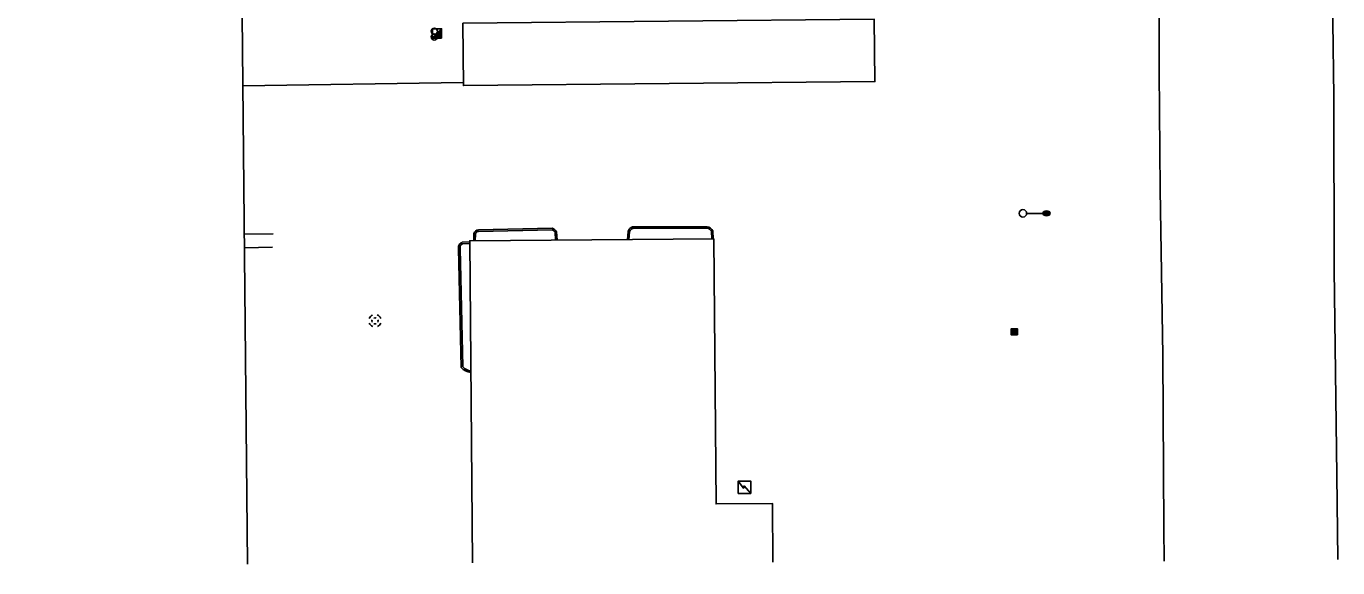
# Model space of a CAD drawing. Extents: x 2145380 to 2157287, y 139568 to 149130.
# Drawn here: x 2152587 to 2153114, y 142312 to 142530 of the extents above; entities that cross this region are included whole.
import ezdxf

# ---------------------------------------------------------------- set-up
doc = ezdxf.new("R2010")
doc.units = 0
for name, color, linetype in [('TOPO_Asphalt', 7, 'Continuous'), ('TOPO_Building', 7, 'Continuous'), ('TOPO_Curb Back', 7, 'Continuous'), ('TOPO_DRAIN_Manhole', 7, 'Continuous'), ('TOPO_Fence', 7, 'Continuous'), ('TOPO_Light Pole', 7, 'Continuous'), ('TOPO_Misc', 7, 'Continuous'), ('TOPO_Wall Freestanding', 7, 'Continuous')]:
    doc.layers.add(name, color=color, linetype=linetype)

# ---------------------------------------------------------------- blocks, each defined once
blk = doc.blocks.new('MHEXST')
at = {"layer": 'TOPO_DRAIN_Manhole'}
for centre, radius, start, end in [((-0.1, 0.3), 12.7, 112.9748, 158.2636), ((-0.1, 0.1), 6.35, 157.9722, 204.161), ((-0.1, 0.1), 6.35, 66.1941, 113.691), ((-0.1, 0.3), 12.7, 22.0744, 68.6991), ((-0.1, 0.1), 6.35, 336.8023, 21.4046), ((-0.1, 0.3), 12.7, 202.6921, 248.1938), ((-0.1, 0.1), 6.35, 248.5791, 293.1995), ((-0.1, 0.3), 12.7, 291.7963, 337.3032)]:
    blk.add_arc(centre, radius, start, end, dxfattribs=at)
blk = doc.blocks.new('POST')
at = {"layer": 'TOPO_Misc'}
for start, end in [(90, 180), (180, 270), (360, 90), (270, 0)]:
    blk.add_arc((0, 0), 3.16, start, end, dxfattribs=at)
blk = doc.blocks.new('CB')
at = {"layer": 'TOPO_Misc'}
for p, q in [((-3.1, 3), (3.2, 3)), ((-3.1, 2.7), (3.2, 2.7)), ((-3.1, 2.4), (3.2, 2.4)), ((-3.1, 2), (3.2, 2)), ((-3.1, 1.7), (3.2, 1.7)), ((-3.1, 1.4), (3.2, 1.4)), ((-3.1, 1.1), (3.2, 1.1)), ((-3.1, 0.8), (3.2, 0.8)), ((-3.1, 0.5), (3.2, 0.5)), ((-3.1, 0.1), (3.2, 0.1)), ((-3.1, -0.2), (3.2, -0.2)), ((-3.1, -0.5), (3.2, -0.5)), ((-3.1, -0.8), (3.2, -0.8)), ((-3.1, -1.1), (3.3, -1.1)), ((-3.1, -1.4), (3.3, -1.4)), ((-3.1, -1.8), (3.3, -1.8)), ((-3.1, -2.1), (3.3, -2.1)), ((-3.1, -2.4), (3.3, -2.4)), ((-3.1, -2.7), (3.3, -2.7)), ((-3.1, -3), (3.3, -3))]:
    blk.add_line(p, q, dxfattribs=at)
blk.add_lwpolyline([(3.3, -3.3), (3.2, 3.1), (-3.1, 3), (-3.1, -3.3), (3.3, -3.3)], dxfattribs=at)
blk = doc.blocks.new('LP')
at = {"layer": 'TOPO_Light Pole'}
blk.add_line((3.8, 0), (20.3, 0), dxfattribs=at)
for points in [[(20.3, 0), (27.9, 0)], [(20.3, 0), (23.5, 0)], [(20.8, 1.3), (27.4, 1.3)], [(20.8, 1.3), (23.5, 1.3)], [(23.7, 1.3), (27.4, 1.3)], [(23.7, 0), (27.9, 0)], [(20.8, -1.3), (27.4, -1.3)], [(20.8, -1.3), (23.5, -1.3)], [(23.7, -1.3), (27.4, -1.3)]]:
    blk.add_lwpolyline(points, dxfattribs=at)
blk.add_circle((0, 0), 3.81, dxfattribs=at)
blk.add_ellipse((24.1, 0), major_axis=(3.81, 0), ratio=0.666667, dxfattribs=at)

msp = doc.modelspace()

# ---------------------------------------------------------------- linework, layer by layer
at = {"layer": 'TOPO_Asphalt'}
for points in [[(2153039.38, 142598.52), (2153041.63, 142591.92), (2153042.44, 142551.19), (2153042.53, 142511.63), (2153042.82, 142464.23), (2153043.92, 142397.44), (2153044.3, 142328.09), (2153044.49, 142314.75)], [(2153114.3, 142315.47), (2153113.93, 142349.4), (2153112.82, 142431.99), (2153112.69, 142501.59), (2153111.95, 142561.82), (2153112.75, 142578.61)]]:
    msp.add_lwpolyline(points, dxfattribs=at)
at = {"layer": 'TOPO_Building'}
for points in [[(2152675.84, 142313.48), (2152673.79, 142534.31), (2152611.63, 142533.73), (2152611.04, 142596.91), (2152582.68, 142596.65), (2152582.59, 142606.76), (2152522.06, 142606.2), (2152522.02, 142610.27), (2152481.02, 142609.89), (2152481.97, 142506.94), (2152448.46, 142506.63), (2152448.47, 142505.96), (2152320.53, 142504.77), (2152321.71, 142377.8), (2152449.64, 142378.99), (2152449.64, 142379.2), (2152496.81, 142379.63), (2152497.14, 142343.67), (2152503.11, 142343.72), (2152503.4, 142312.09)], [(2152887.14, 142314.29), (2152886.94, 142337.94), (2152864.29, 142337.75), (2152863.4, 142444.42), (2152765.25, 142443.6), (2152766.33, 142314.09)]]:
    msp.add_lwpolyline(points, dxfattribs=at)
msp.add_lwpolyline([(2152762.44, 142531.07), (2152927.92, 142532.7), (2152928.17, 142507.63), (2152762.69, 142505.99)], close=True, dxfattribs=at)
at = {"layer": 'TOPO_Curb Back'}
for points in [[(2152768.79, 142447.96), (2152798.46, 142448.62)], [(2152830.75, 142449.14), (2152860.71, 142449.26)], [(2152830.85, 142448.54), (2152860.66, 142448.66)], [(2152765.24, 142443.14), (2152762.27, 142442.97)], [(2152766.89, 142443.62), (2152766.93, 142446.39)], [(2152767.49, 142443.62), (2152767.53, 142446.33)], [(2152768.8, 142447.36), (2152798.37, 142448.01)], [(2152799.56, 142447.01), (2152799.78, 142443.89)], [(2152800.15, 142447.19), (2152800.38, 142443.91)], [(2152828.63, 142444.16), (2152828.91, 142447.35)], [(2152829.23, 142444.13), (2152829.5, 142447.22)], [(2152862.44, 142447.41), (2152862.54, 142444.41)], [(2152863.03, 142447.58), (2152863.14, 142444.42)], [(2152760.8, 142440.43), (2152761.82, 142392.65)], [(2152761.4, 142440.53), (2152762.42, 142392.88)], [(2152765.26, 142442.54), (2152762.37, 142442.37)]]:
    msp.add_lwpolyline(points, dxfattribs=at)
for centre, radius, start, end in [((2152797.56, 142445.82), 2.93, 27.6992, 72.0769), ((2152831.6, 142446.43), 2.85, 107.5323, 161.0191), ((2152831.6, 142446.43), 2.25, 109.7272, 159.2579), ((2152860.18, 142446.09), 2.62, 30.3494, 79.3202), ((2152860.18, 142446.09), 3.22, 27.5084, 80.3908), ((2152762.79, 142440.98), 2.05, 104.5826, 195.4014), ((2152768.81, 142446.05), 1.91, 90.5942, 169.6175), ((2152768.81, 142446.05), 1.31, 90.4548, 167.6181), ((2152797.56, 142445.82), 2.33, 30.6251, 69.72), ((2152762.79, 142440.98), 1.45, 106.7056, 198.0935), ((2152766.37, 142396.61), 6.03, 221.0722, 263.1669), ((2152766.37, 142396.61), 5.43, 223.3144, 262.7605)]:
    msp.add_arc(centre, radius, start, end, dxfattribs=at)
at = {"layer": 'TOPO_Fence'}
msp.add_line((2152674.06, 142505.96), (2152762.68, 142507.2), dxfattribs=at)
at = {"layer": 'TOPO_Misc'}
for p, q in [((2152750.22, 142525.09), (2152753.96, 142528.84)), ((2152752.44, 142527.31), (2152753.96, 142527.31)), ((2152752.62, 142527.49), (2152753.96, 142527.49)), ((2152752.81, 142527.68), (2152753.96, 142527.68)), ((2152752.99, 142527.87), (2152753.96, 142527.87)), ((2152753.18, 142528.06), (2152753.96, 142528.06)), ((2152753.37, 142528.25), (2152753.96, 142528.25)), ((2152753.56, 142528.43), (2152753.96, 142528.43)), ((2152753.75, 142528.62), (2152753.96, 142528.62)), ((2152753.93, 142528.8), (2152753.96, 142528.8)), ((2152750.38, 142525.25), (2152753.97, 142525.25)), ((2152750.57, 142525.44), (2152753.97, 142525.44)), ((2152750.75, 142525.62), (2152753.97, 142525.62)), ((2152750.94, 142525.82), (2152753.97, 142525.82)), ((2152751.13, 142526), (2152753.97, 142526)), ((2152751.32, 142526.19), (2152753.97, 142526.19)), ((2152751.51, 142526.38), (2152753.97, 142526.38)), ((2152751.69, 142526.56), (2152753.96, 142526.56)), ((2152751.88, 142526.75), (2152753.96, 142526.75)), ((2152752.06, 142526.94), (2152753.96, 142526.94)), ((2152752.25, 142527.12), (2152753.96, 142527.12))]:
    msp.add_line(p, q, dxfattribs=at)
for points in [[(2152753.97, 142525.1), (2152753.96, 142528.84), (2152750.22, 142528.83), (2152750.22, 142525.09), (2152753.97, 142525.1)], [(2152878.24, 142341.97), (2152878.23, 142346.97), (2152873.24, 142346.96), (2152873.25, 142341.97), (2152878.24, 142341.97)], [(2152873.24, 142346.96), (2152875.35, 142344.1), (2152875.57, 142345.03), (2152878.24, 142341.97)]]:
    msp.add_lwpolyline(points, dxfattribs=at)
at = {"layer": 'TOPO_Wall Freestanding'}
for p, q in [((2152674.61, 142446.2), (2152686.16, 142446.45)), ((2152674.66, 142440.75), (2152685.9, 142440.99))]:
    msp.add_line(p, q, dxfattribs=at)

# ---------------------------------------------------------------- block references
at = {"layer": 'TOPO_DRAIN_Manhole', "xscale": 0.19685000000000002, "yscale": 0.19685000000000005}
msp.add_blockref('MHEXST', (2152727.2, 142411.37), dxfattribs=at)
at = {"layer": 'TOPO_Light Pole', "xscale": 0.39370000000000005, "yscale": 0.3937000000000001}
msp.add_blockref('LP', (2152987.7, 142454.63), dxfattribs=at)
at = {"layer": 'TOPO_Misc', "xscale": 0.39370000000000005, "yscale": 0.3937000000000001}
for name, p in [('POST', (2152751.03, 142527.87)), ('POST', (2152751, 142525.57)), ('CB', (2152984.2, 142407.02))]:
    msp.add_blockref(name, p, dxfattribs=at)

doc.saveas('drawing.dxf')
